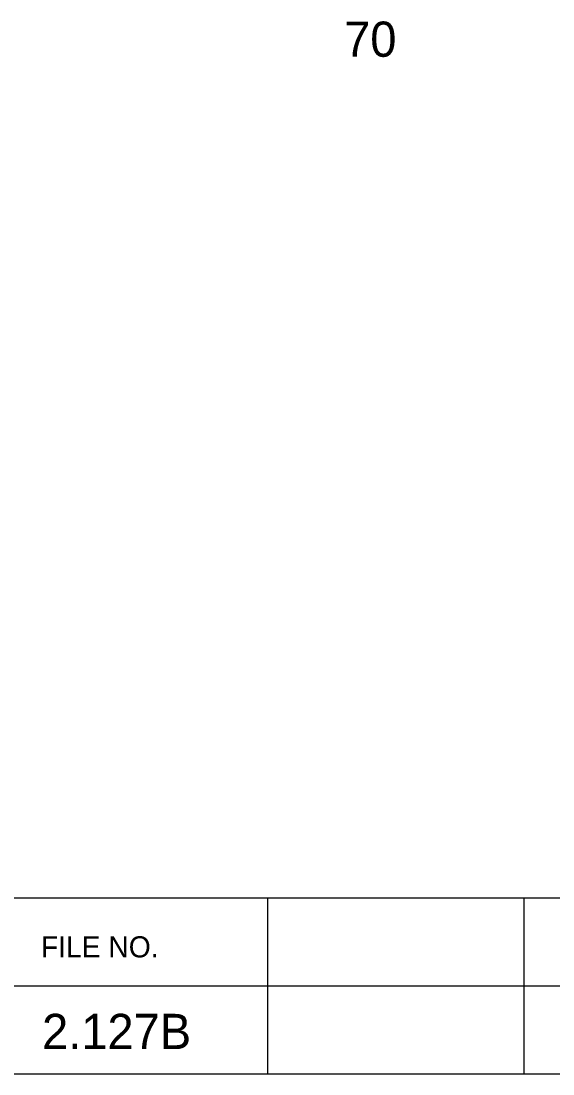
# Model space of a CAD drawing. Extents: x 1000 to 1162, y 999 to 8520.
# Drawn here: x 1145.41 to 1152.97, y 8345.05 to 8360.01 of the extents above; entities that cross this region are included whole.
import ezdxf

# ---------------------------------------------------------------- set-up
doc = ezdxf.new("R2010")
doc.units = 0
for name, color, linetype in [('Level 20', 7, 'Continuous'), ('Level 3', 7, 'Continuous'), ('Level 56', 7, 'Continuous')]:
    doc.layers.add(name, color=color, linetype=linetype)

msp = doc.modelspace()

# ---------------------------------------------------------------- linework, layer by layer
at = {"layer": 'Level 3'}
for p, q in [((1133.055, 8347.546), (1161.555, 8347.546)), ((1133.055, 8347.546), (1161.555, 8347.546)), ((1133.055, 8347.546), (1161.555, 8347.546)), ((1133.055, 8347.546), (1161.555, 8347.546)), ((1133.055, 8347.546), (1161.555, 8347.546)), ((1133.055, 8347.546), (1161.555, 8347.546)), ((1133.055, 8347.546), (1161.555, 8347.546)), ((1133.055, 8347.546), (1161.555, 8347.546)), ((1133.055, 8347.546), (1161.555, 8347.546)), ((1133.055, 8347.546), (1161.555, 8347.546)), ((1133.055, 8347.546), (1161.555, 8347.546)), ((1133.055, 8347.546), (1161.555, 8347.546)), ((1133.055, 8347.546), (1161.555, 8347.546)), ((1133.055, 8347.546), (1161.555, 8347.546)), ((1133.055, 8347.546), (1161.555, 8347.546)), ((1133.055, 8347.546), (1161.555, 8347.546)), ((1133.055, 8347.546), (1161.555, 8347.546)), ((1133.055, 8347.546), (1161.555, 8347.546)), ((1133.055, 8347.546), (1161.555, 8347.546)), ((1133.055, 8347.546), (1161.555, 8347.546)), ((1133.055, 8347.546), (1161.555, 8347.546)), ((1133.055, 8347.546), (1161.555, 8347.546)), ((1133.055, 8347.546), (1161.555, 8347.546)), ((1133.055, 8347.546), (1161.555, 8347.546)), ((1133.055, 8347.546), (1161.555, 8347.546)), ((1133.055, 8347.546), (1161.555, 8347.546)), ((1133.055, 8347.546), (1161.555, 8347.546)), ((1133.055, 8347.546), (1161.555, 8347.546)), ((1133.055, 8347.546), (1161.555, 8347.546)), ((1133.055, 8347.546), (1161.555, 8347.546)), ((1133.055, 8347.546), (1161.555, 8347.546)), ((1133.055, 8347.546), (1161.555, 8347.546)), ((1133.055, 8347.546), (1161.555, 8347.546)), ((1133.055, 8347.546), (1161.555, 8347.546)), ((1133.055, 8347.546), (1161.555, 8347.546)), ((1133.055, 8347.546), (1161.555, 8347.546)), ((1133.055, 8347.546), (1161.555, 8347.546)), ((1133.055, 8347.546), (1161.555, 8347.546)), ((1133.055, 8347.546), (1161.555, 8347.546)), ((1133.055, 8347.546), (1161.555, 8347.546)), ((1133.055, 8347.546), (1161.555, 8347.546)), ((1133.055, 8347.546), (1161.555, 8347.546)), ((1133.055, 8347.546), (1161.555, 8347.546)), ((1133.055, 8347.546), (1161.555, 8347.546)), ((1133.055, 8347.546), (1161.555, 8347.546)), ((1133.055, 8347.546), (1161.555, 8347.546)), ((1133.055, 8347.546), (1161.555, 8347.546)), ((1133.055, 8347.546), (1161.555, 8347.546)), ((1133.055, 8347.546), (1161.555, 8347.546)), ((1133.055, 8347.546), (1161.555, 8347.546)), ((1133.055, 8347.546), (1161.555, 8347.546)), ((1133.055, 8347.546), (1161.555, 8347.546)), ((1133.055, 8347.546), (1161.555, 8347.546)), ((1133.055, 8347.546), (1161.555, 8347.546)), ((1133.055, 8347.546), (1161.555, 8347.546)), ((1133.055, 8347.546), (1161.555, 8347.546)), ((1133.055, 8347.546), (1161.555, 8347.546)), ((1133.055, 8347.546), (1161.555, 8347.546)), ((1133.055, 8347.546), (1161.555, 8347.546)), ((1133.055, 8347.546), (1161.555, 8347.546)), ((1133.055, 8347.546), (1161.555, 8347.546)), ((1133.055, 8347.546), (1161.555, 8347.546)), ((1148.913, 8347.546), (1148.913, 8345.046)), ((1148.913, 8347.546), (1148.913, 8345.046)), ((1148.913, 8347.546), (1148.913, 8345.046)), ((1148.913, 8347.546), (1148.913, 8345.046)), ((1148.913, 8347.546), (1148.913, 8345.046)), ((1148.913, 8347.546), (1148.913, 8345.046)), ((1148.913, 8347.546), (1148.913, 8345.046)), ((1148.913, 8347.546), (1148.913, 8345.046)), ((1148.913, 8347.546), (1148.913, 8345.046)), ((1148.913, 8347.546), (1148.913, 8345.046)), ((1148.913, 8347.546), (1148.913, 8345.046)), ((1148.913, 8347.546), (1148.913, 8345.046)), ((1148.913, 8347.546), (1148.913, 8345.046)), ((1148.913, 8347.546), (1148.913, 8345.046)), ((1148.913, 8347.546), (1148.913, 8345.046)), ((1148.913, 8347.546), (1148.913, 8345.046)), ((1148.913, 8347.546), (1148.913, 8345.046)), ((1148.913, 8347.546), (1148.913, 8345.046)), ((1148.913, 8347.546), (1148.913, 8345.046)), ((1148.913, 8347.546), (1148.913, 8345.046)), ((1148.913, 8347.546), (1148.913, 8345.046)), ((1148.913, 8347.546), (1148.913, 8345.046)), ((1148.913, 8347.546), (1148.913, 8345.046)), ((1148.913, 8347.546), (1148.913, 8345.046)), ((1148.913, 8347.546), (1148.913, 8345.046)), ((1148.913, 8347.546), (1148.913, 8345.046)), ((1148.913, 8347.546), (1148.913, 8345.046)), ((1148.913, 8347.546), (1148.913, 8345.046)), ((1148.913, 8347.546), (1148.913, 8345.046)), ((1148.913, 8347.546), (1148.913, 8345.046)), ((1148.913, 8347.546), (1148.913, 8345.046)), ((1148.913, 8347.546), (1148.913, 8345.046)), ((1148.913, 8347.546), (1148.913, 8345.046)), ((1148.913, 8347.546), (1148.913, 8345.046)), ((1148.913, 8347.546), (1148.913, 8345.046)), ((1148.913, 8347.546), (1148.913, 8345.046)), ((1148.913, 8347.546), (1148.913, 8345.046)), ((1148.913, 8347.546), (1148.913, 8345.046)), ((1148.913, 8347.546), (1148.913, 8345.046)), ((1148.913, 8347.546), (1148.913, 8345.046)), ((1148.913, 8347.546), (1148.913, 8345.046)), ((1148.913, 8347.546), (1148.913, 8345.046)), ((1148.913, 8347.546), (1148.913, 8345.046)), ((1148.913, 8347.546), (1148.913, 8345.046)), ((1148.913, 8347.546), (1148.913, 8345.046)), ((1148.913, 8347.546), (1148.913, 8345.046)), ((1148.913, 8347.546), (1148.913, 8345.046)), ((1148.913, 8347.546), (1148.913, 8345.046)), ((1148.913, 8347.546), (1148.913, 8345.046)), ((1148.913, 8347.546), (1148.913, 8345.046)), ((1148.913, 8347.546), (1148.913, 8345.046)), ((1148.913, 8347.546), (1148.913, 8345.046)), ((1148.913, 8347.546), (1148.913, 8345.046)), ((1148.913, 8347.546), (1148.913, 8345.046)), ((1148.913, 8347.546), (1148.913, 8345.046)), ((1148.913, 8347.546), (1148.913, 8345.046)), ((1148.913, 8347.546), (1148.913, 8345.046)), ((1148.913, 8347.546), (1148.913, 8345.046)), ((1148.913, 8347.546), (1148.913, 8345.046)), ((1148.913, 8347.546), (1148.913, 8345.046)), ((1148.913, 8347.546), (1148.913, 8345.046)), ((1148.913, 8347.546), (1148.913, 8345.046)), ((1152.554, 8347.546), (1152.554, 8345.046)), ((1152.554, 8347.546), (1152.554, 8345.046)), ((1152.554, 8347.546), (1152.554, 8345.046)), ((1152.554, 8347.546), (1152.554, 8345.046)), ((1152.554, 8347.546), (1152.554, 8345.046)), ((1152.554, 8347.546), (1152.554, 8345.046)), ((1152.554, 8347.546), (1152.554, 8345.046)), ((1152.554, 8347.546), (1152.554, 8345.046)), ((1152.554, 8347.546), (1152.554, 8345.046)), ((1152.554, 8347.546), (1152.554, 8345.046)), ((1152.554, 8347.546), (1152.554, 8345.046)), ((1152.554, 8347.546), (1152.554, 8345.046)), ((1152.554, 8347.546), (1152.554, 8345.046)), ((1152.554, 8347.546), (1152.554, 8345.046)), ((1152.554, 8347.546), (1152.554, 8345.046)), ((1152.554, 8347.546), (1152.554, 8345.046)), ((1152.554, 8347.546), (1152.554, 8345.046)), ((1152.554, 8347.546), (1152.554, 8345.046)), ((1152.554, 8347.546), (1152.554, 8345.046)), ((1152.554, 8347.546), (1152.554, 8345.046)), ((1152.554, 8347.546), (1152.554, 8345.046)), ((1152.554, 8347.546), (1152.554, 8345.046)), ((1152.554, 8347.546), (1152.554, 8345.046)), ((1152.554, 8347.546), (1152.554, 8345.046)), ((1152.554, 8347.546), (1152.554, 8345.046)), ((1152.554, 8347.546), (1152.554, 8345.046)), ((1152.554, 8347.546), (1152.554, 8345.046)), ((1152.554, 8347.546), (1152.554, 8345.046)), ((1152.554, 8347.546), (1152.554, 8345.046)), ((1152.554, 8347.546), (1152.554, 8345.046)), ((1152.554, 8347.546), (1152.554, 8345.046)), ((1152.554, 8347.546), (1152.554, 8345.046)), ((1152.554, 8347.546), (1152.554, 8345.046)), ((1152.554, 8347.546), (1152.554, 8345.046)), ((1152.554, 8347.546), (1152.554, 8345.046)), ((1152.554, 8347.546), (1152.554, 8345.046)), ((1152.554, 8347.546), (1152.554, 8345.046)), ((1152.554, 8347.546), (1152.554, 8345.046)), ((1152.554, 8347.546), (1152.554, 8345.046)), ((1152.554, 8347.546), (1152.554, 8345.046)), ((1152.554, 8347.546), (1152.554, 8345.046)), ((1152.554, 8347.546), (1152.554, 8345.046)), ((1152.554, 8347.546), (1152.554, 8345.046)), ((1152.554, 8347.546), (1152.554, 8345.046)), ((1152.554, 8347.546), (1152.554, 8345.046)), ((1152.554, 8347.546), (1152.554, 8345.046)), ((1152.554, 8347.546), (1152.554, 8345.046)), ((1152.554, 8347.546), (1152.554, 8345.046)), ((1152.554, 8347.546), (1152.554, 8345.046)), ((1152.554, 8347.546), (1152.554, 8345.046)), ((1152.554, 8347.546), (1152.554, 8345.046)), ((1152.554, 8347.546), (1152.554, 8345.046)), ((1152.554, 8347.546), (1152.554, 8345.046)), ((1152.554, 8347.546), (1152.554, 8345.046)), ((1152.554, 8347.546), (1152.554, 8345.046)), ((1152.554, 8347.546), (1152.554, 8345.046)), ((1152.554, 8347.546), (1152.554, 8345.046)), ((1152.554, 8347.546), (1152.554, 8345.046)), ((1152.554, 8347.546), (1152.554, 8345.046)), ((1152.554, 8347.546), (1152.554, 8345.046)), ((1152.554, 8347.546), (1152.554, 8345.046)), ((1152.554, 8347.546), (1152.554, 8345.046)), ((1133.055, 8346.296), (1161.555, 8346.296)), ((1133.055, 8346.296), (1161.555, 8346.296)), ((1133.055, 8346.296), (1161.555, 8346.296)), ((1133.055, 8346.296), (1161.555, 8346.296)), ((1133.055, 8346.296), (1161.555, 8346.296)), ((1133.055, 8346.296), (1161.555, 8346.296)), ((1133.055, 8346.296), (1161.555, 8346.296)), ((1133.055, 8346.296), (1161.555, 8346.296)), ((1133.055, 8346.296), (1161.555, 8346.296)), ((1133.055, 8346.296), (1161.555, 8346.296)), ((1133.055, 8346.296), (1161.555, 8346.296)), ((1133.055, 8346.296), (1161.555, 8346.296)), ((1133.055, 8346.296), (1161.555, 8346.296)), ((1133.055, 8346.296), (1161.555, 8346.296)), ((1133.055, 8346.296), (1161.555, 8346.296)), ((1133.055, 8346.296), (1161.555, 8346.296)), ((1133.055, 8346.296), (1161.555, 8346.296)), ((1133.055, 8346.296), (1161.555, 8346.296)), ((1133.055, 8346.296), (1161.555, 8346.296)), ((1133.055, 8346.296), (1161.555, 8346.296)), ((1133.055, 8346.296), (1161.555, 8346.296)), ((1133.055, 8346.296), (1161.555, 8346.296)), ((1133.055, 8346.296), (1161.555, 8346.296)), ((1133.055, 8346.296), (1161.555, 8346.296)), ((1133.055, 8346.296), (1161.555, 8346.296)), ((1133.055, 8346.296), (1161.555, 8346.296)), ((1133.055, 8346.296), (1161.555, 8346.296)), ((1133.055, 8346.296), (1161.555, 8346.296)), ((1133.055, 8346.296), (1161.555, 8346.296)), ((1133.055, 8346.296), (1161.555, 8346.296)), ((1133.055, 8346.296), (1161.555, 8346.296)), ((1133.055, 8346.296), (1161.555, 8346.296)), ((1133.055, 8346.296), (1161.555, 8346.296)), ((1133.055, 8346.296), (1161.555, 8346.296)), ((1133.055, 8346.296), (1161.555, 8346.296)), ((1133.055, 8346.296), (1161.555, 8346.296)), ((1133.055, 8346.296), (1161.555, 8346.296)), ((1133.055, 8346.296), (1161.555, 8346.296)), ((1133.055, 8346.296), (1161.555, 8346.296)), ((1133.055, 8346.296), (1161.555, 8346.296)), ((1133.055, 8346.296), (1161.555, 8346.296)), ((1133.055, 8346.296), (1161.555, 8346.296)), ((1133.055, 8346.296), (1161.555, 8346.296)), ((1133.055, 8346.296), (1161.555, 8346.296)), ((1133.055, 8346.296), (1161.555, 8346.296)), ((1133.055, 8346.296), (1161.555, 8346.296)), ((1133.055, 8346.296), (1161.555, 8346.296)), ((1133.055, 8346.296), (1161.555, 8346.296)), ((1133.055, 8346.296), (1161.555, 8346.296)), ((1133.055, 8346.296), (1161.555, 8346.296)), ((1133.055, 8346.296), (1161.555, 8346.296)), ((1133.055, 8346.296), (1161.555, 8346.296)), ((1133.055, 8346.296), (1161.555, 8346.296)), ((1133.055, 8346.296), (1161.555, 8346.296)), ((1133.055, 8346.296), (1161.555, 8346.296)), ((1133.055, 8346.296), (1161.555, 8346.296)), ((1133.055, 8346.296), (1161.555, 8346.296)), ((1133.055, 8346.296), (1161.555, 8346.296)), ((1133.055, 8346.296), (1161.555, 8346.296)), ((1133.055, 8346.296), (1161.555, 8346.296)), ((1133.055, 8346.296), (1161.555, 8346.296)), ((1133.055, 8346.296), (1161.555, 8346.296)), ((1133.055, 8345.046), (1161.555, 8345.046)), ((1133.055, 8345.046), (1161.555, 8345.046)), ((1133.055, 8345.046), (1161.555, 8345.046)), ((1133.055, 8345.046), (1161.555, 8345.046)), ((1133.055, 8345.046), (1161.555, 8345.046)), ((1133.055, 8345.046), (1161.555, 8345.046)), ((1133.055, 8345.046), (1161.555, 8345.046)), ((1133.055, 8345.046), (1161.555, 8345.046)), ((1133.055, 8345.046), (1161.555, 8345.046)), ((1133.055, 8345.046), (1161.555, 8345.046)), ((1133.055, 8345.046), (1161.555, 8345.046)), ((1133.055, 8345.046), (1161.555, 8345.046)), ((1133.055, 8345.046), (1161.555, 8345.046)), ((1133.055, 8345.046), (1161.555, 8345.046)), ((1133.055, 8345.046), (1161.555, 8345.046)), ((1133.055, 8345.046), (1161.555, 8345.046)), ((1133.055, 8345.046), (1161.555, 8345.046)), ((1133.055, 8345.046), (1161.555, 8345.046)), ((1133.055, 8345.046), (1161.555, 8345.046)), ((1133.055, 8345.046), (1161.555, 8345.046)), ((1133.055, 8345.046), (1161.555, 8345.046)), ((1133.055, 8345.046), (1161.555, 8345.046)), ((1133.055, 8345.046), (1161.555, 8345.046)), ((1133.055, 8345.046), (1161.555, 8345.046)), ((1133.055, 8345.046), (1161.555, 8345.046)), ((1133.055, 8345.046), (1161.555, 8345.046)), ((1133.055, 8345.046), (1161.555, 8345.046)), ((1133.055, 8345.046), (1161.555, 8345.046)), ((1133.055, 8345.046), (1161.555, 8345.046)), ((1133.055, 8345.046), (1161.555, 8345.046)), ((1133.055, 8345.046), (1161.555, 8345.046)), ((1133.055, 8345.046), (1161.555, 8345.046)), ((1133.055, 8345.046), (1161.555, 8345.046)), ((1133.055, 8345.046), (1161.555, 8345.046)), ((1133.055, 8345.046), (1161.555, 8345.046)), ((1133.055, 8345.046), (1161.555, 8345.046)), ((1133.055, 8345.046), (1161.555, 8345.046)), ((1133.055, 8345.046), (1161.555, 8345.046)), ((1133.055, 8345.046), (1161.555, 8345.046)), ((1133.055, 8345.046), (1161.555, 8345.046)), ((1133.055, 8345.046), (1161.555, 8345.046)), ((1133.055, 8345.046), (1161.555, 8345.046)), ((1133.055, 8345.046), (1161.555, 8345.046)), ((1133.055, 8345.046), (1161.555, 8345.046)), ((1133.055, 8345.046), (1161.555, 8345.046)), ((1133.055, 8345.046), (1161.555, 8345.046)), ((1133.055, 8345.046), (1161.555, 8345.046)), ((1133.055, 8345.046), (1161.555, 8345.046)), ((1133.055, 8345.046), (1161.555, 8345.046)), ((1133.055, 8345.046), (1161.555, 8345.046)), ((1133.055, 8345.046), (1161.555, 8345.046)), ((1133.055, 8345.046), (1161.555, 8345.046)), ((1133.055, 8345.046), (1161.555, 8345.046)), ((1133.055, 8345.046), (1161.555, 8345.046)), ((1133.055, 8345.046), (1161.555, 8345.046)), ((1133.055, 8345.046), (1161.555, 8345.046)), ((1133.055, 8345.046), (1161.555, 8345.046)), ((1133.055, 8345.046), (1161.555, 8345.046)), ((1133.055, 8345.046), (1161.555, 8345.046)), ((1133.055, 8345.046), (1161.555, 8345.046)), ((1133.055, 8345.046), (1161.555, 8345.046)), ((1133.055, 8345.046), (1161.555, 8345.046))]:
    msp.add_line(p, q, dxfattribs=at)

# ---------------------------------------------------------------- texts
at = {"layer": 'Level 20'}
msp.add_text('2.127B', height=0.5, dxfattribs=at).set_placement((1145.707, 8345.4))
at = {"layer": 'Level 3'}
msp.add_text('FILE NO.', height=0.3, dxfattribs=at).set_placement((1145.691, 8346.702))
msp.add_text('FILE NO.', height=0.3, dxfattribs=at).set_placement((1145.691, 8346.702))
msp.add_text('FILE NO.', height=0.3, dxfattribs=at).set_placement((1145.691, 8346.702))
msp.add_text('FILE NO.', height=0.3, dxfattribs=at).set_placement((1145.691, 8346.702))
msp.add_text('FILE NO.', height=0.3, dxfattribs=at).set_placement((1145.691, 8346.702))
msp.add_text('FILE NO.', height=0.3, dxfattribs=at).set_placement((1145.691, 8346.702))
msp.add_text('FILE NO.', height=0.3, dxfattribs=at).set_placement((1145.691, 8346.702))
msp.add_text('FILE NO.', height=0.3, dxfattribs=at).set_placement((1145.691, 8346.702))
msp.add_text('FILE NO.', height=0.3, dxfattribs=at).set_placement((1145.691, 8346.702))
msp.add_text('FILE NO.', height=0.3, dxfattribs=at).set_placement((1145.691, 8346.702))
msp.add_text('FILE NO.', height=0.3, dxfattribs=at).set_placement((1145.691, 8346.702))
msp.add_text('FILE NO.', height=0.3, dxfattribs=at).set_placement((1145.691, 8346.702))
msp.add_text('FILE NO.', height=0.3, dxfattribs=at).set_placement((1145.691, 8346.702))
msp.add_text('FILE NO.', height=0.3, dxfattribs=at).set_placement((1145.691, 8346.702))
msp.add_text('FILE NO.', height=0.3, dxfattribs=at).set_placement((1145.691, 8346.702))
msp.add_text('FILE NO.', height=0.3, dxfattribs=at).set_placement((1145.691, 8346.702))
msp.add_text('FILE NO.', height=0.3, dxfattribs=at).set_placement((1145.691, 8346.702))
msp.add_text('FILE NO.', height=0.3, dxfattribs=at).set_placement((1145.691, 8346.702))
msp.add_text('FILE NO.', height=0.3, dxfattribs=at).set_placement((1145.691, 8346.702))
msp.add_text('FILE NO.', height=0.3, dxfattribs=at).set_placement((1145.691, 8346.702))
msp.add_text('FILE NO.', height=0.3, dxfattribs=at).set_placement((1145.691, 8346.702))
msp.add_text('FILE NO.', height=0.3, dxfattribs=at).set_placement((1145.691, 8346.702))
msp.add_text('FILE NO.', height=0.3, dxfattribs=at).set_placement((1145.691, 8346.702))
msp.add_text('FILE NO.', height=0.3, dxfattribs=at).set_placement((1145.691, 8346.702))
msp.add_text('FILE NO.', height=0.3, dxfattribs=at).set_placement((1145.691, 8346.702))
msp.add_text('FILE NO.', height=0.3, dxfattribs=at).set_placement((1145.691, 8346.702))
msp.add_text('FILE NO.', height=0.3, dxfattribs=at).set_placement((1145.691, 8346.702))
msp.add_text('FILE NO.', height=0.3, dxfattribs=at).set_placement((1145.691, 8346.702))
msp.add_text('FILE NO.', height=0.3, dxfattribs=at).set_placement((1145.691, 8346.702))
msp.add_text('FILE NO.', height=0.3, dxfattribs=at).set_placement((1145.691, 8346.702))
msp.add_text('FILE NO.', height=0.3, dxfattribs=at).set_placement((1145.691, 8346.702))
msp.add_text('FILE NO.', height=0.3, dxfattribs=at).set_placement((1145.691, 8346.702))
msp.add_text('FILE NO.', height=0.3, dxfattribs=at).set_placement((1145.691, 8346.702))
msp.add_text('FILE NO.', height=0.3, dxfattribs=at).set_placement((1145.691, 8346.702))
msp.add_text('FILE NO.', height=0.3, dxfattribs=at).set_placement((1145.691, 8346.702))
msp.add_text('FILE NO.', height=0.3, dxfattribs=at).set_placement((1145.691, 8346.702))
msp.add_text('FILE NO.', height=0.3, dxfattribs=at).set_placement((1145.691, 8346.702))
msp.add_text('FILE NO.', height=0.3, dxfattribs=at).set_placement((1145.691, 8346.702))
msp.add_text('FILE NO.', height=0.3, dxfattribs=at).set_placement((1145.691, 8346.702))
msp.add_text('FILE NO.', height=0.3, dxfattribs=at).set_placement((1145.691, 8346.702))
msp.add_text('FILE NO.', height=0.3, dxfattribs=at).set_placement((1145.691, 8346.702))
msp.add_text('FILE NO.', height=0.3, dxfattribs=at).set_placement((1145.691, 8346.702))
msp.add_text('FILE NO.', height=0.3, dxfattribs=at).set_placement((1145.691, 8346.702))
msp.add_text('FILE NO.', height=0.3, dxfattribs=at).set_placement((1145.691, 8346.702))
msp.add_text('FILE NO.', height=0.3, dxfattribs=at).set_placement((1145.691, 8346.702))
msp.add_text('FILE NO.', height=0.3, dxfattribs=at).set_placement((1145.691, 8346.702))
msp.add_text('FILE NO.', height=0.3, dxfattribs=at).set_placement((1145.691, 8346.702))
msp.add_text('FILE NO.', height=0.3, dxfattribs=at).set_placement((1145.691, 8346.702))
msp.add_text('FILE NO.', height=0.3, dxfattribs=at).set_placement((1145.691, 8346.702))
msp.add_text('FILE NO.', height=0.3, dxfattribs=at).set_placement((1145.691, 8346.702))
msp.add_text('FILE NO.', height=0.3, dxfattribs=at).set_placement((1145.691, 8346.702))
msp.add_text('FILE NO.', height=0.3, dxfattribs=at).set_placement((1145.691, 8346.702))
msp.add_text('FILE NO.', height=0.3, dxfattribs=at).set_placement((1145.691, 8346.702))
msp.add_text('FILE NO.', height=0.3, dxfattribs=at).set_placement((1145.691, 8346.702))
msp.add_text('FILE NO.', height=0.3, dxfattribs=at).set_placement((1145.691, 8346.702))
msp.add_text('FILE NO.', height=0.3, dxfattribs=at).set_placement((1145.691, 8346.702))
msp.add_text('FILE NO.', height=0.3, dxfattribs=at).set_placement((1145.691, 8346.702))
msp.add_text('FILE NO.', height=0.3, dxfattribs=at).set_placement((1145.691, 8346.702))
msp.add_text('FILE NO.', height=0.3, dxfattribs=at).set_placement((1145.691, 8346.702))
msp.add_text('FILE NO.', height=0.3, dxfattribs=at).set_placement((1145.691, 8346.702))
msp.add_text('FILE NO.', height=0.3, dxfattribs=at).set_placement((1145.691, 8346.702))
msp.add_text('FILE NO.', height=0.3, dxfattribs=at).set_placement((1145.691, 8346.702))
at = {"layer": 'Level 56'}
msp.add_text('70', height=0.5, dxfattribs=at).set_placement((1150, 8359.5))

doc.saveas('drawing.dxf')
